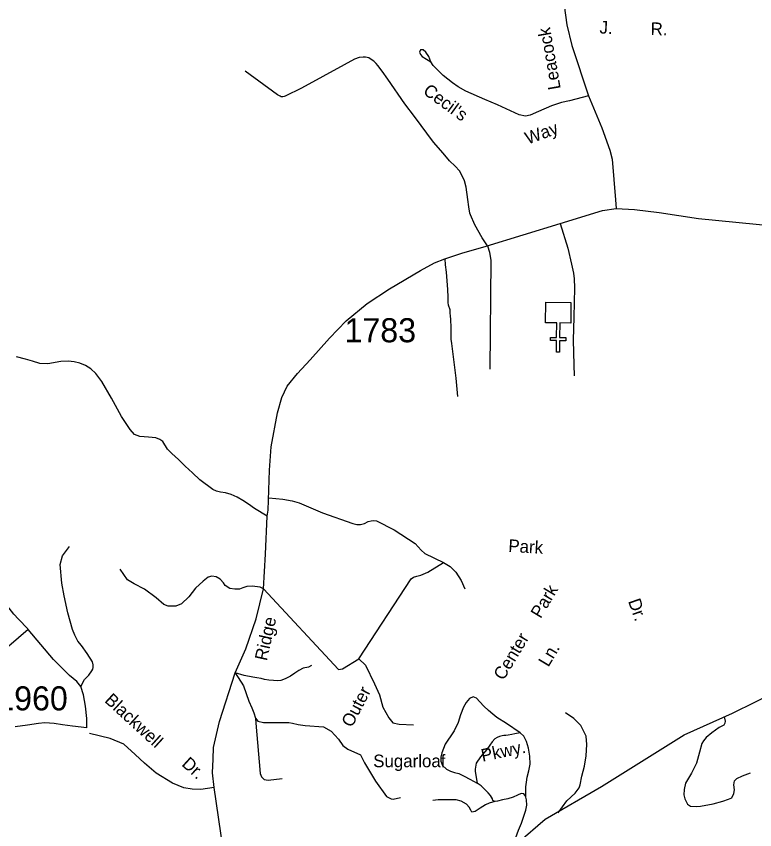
# Model space of a CAD drawing. Extents: x 884530 to 1028605, y 526725 to 653634.
# Drawn here: x 996441 to 1000281, y 601215 to 605441 of the extents above; entities that cross this region are included whole.
import ezdxf

# ---------------------------------------------------------------- set-up
doc = ezdxf.new("R2010")
doc.units = 0
for name, color, linetype in [('Exist Cultural Church CELL', 7, 'Continuous'), ('Exist Road Non-System Type 51', 7, 'Continuous'), ('Exist Road Non-System Type 51 Label', 7, 'Continuous'), ('Exist Road Secondary Type 51 Attributed', 7, 'Continuous'), ('Exist Road Secondary Type 51 Label', 7, 'Continuous'), ('Exist Road Secondary Type 51 Number Label', 7, 'Continuous')]:
    doc.layers.add(name, color=color, linetype=linetype)

msp = doc.modelspace()

# ---------------------------------------------------------------- linework, layer by layer
at = {"layer": 'Exist Cultural Church CELL'}
msp.add_lwpolyline([(999324.4, 603847.4), (999267.4, 603847.7), (999266.8, 603771.5), (999298.8, 603771.3), (999298.7, 603755.3), (999266.7, 603755.6), (999266.3, 603695.4), (999250.2, 603695.6), (999250.7, 603755.7), (999218.7, 603755.9), (999218.8, 603771.9), (999250.8, 603771.7), (999251.4, 603847.8), (999193.7, 603848.4), (999194.6, 603954.8), (999325.2, 603953.8)], close=True, dxfattribs=at)
at = {"layer": 'Exist Road Non-System Type 51'}
for points in [[(999417.6, 605028.2), (999317.9, 605001.8), (999275.8, 604992.6), (999224, 604975.1), (999156.5, 604946.6), (999114, 604926.9), (999089.7, 604921.4), (999056.1, 604928.7), (998943.2, 604980.5), (998877.8, 605008.7), (998778.7, 605051.4), (998739.6, 605075.1), (998709.6, 605095.1), (998660.5, 605133.3), (998608.7, 605186), (998597.4, 605203.9), (998585.9, 605232.4), (998571.4, 605254.2), (998556.8, 605266.9), (998544.1, 605266), (998538.6, 605255.1), (998543.2, 605242.4), (998552.3, 605231.4), (998597.4, 605203.9)], [(998890.9, 604247.9), (998864.6, 604289.6), (998825.2, 604356.9), (998802.9, 604409.3), (998799.6, 604418.1), (998795, 604451.8), (998790.2, 604488.3), (998779.9, 604552.8), (998771.6, 604585.5), (998761.2, 604607.9), (998745.8, 604637.3), (998724.3, 604662.6), (998694.5, 604690.5), (998660.9, 604729.9), (998611.2, 604787.8), (998511.8, 604921), (998462.2, 604985.5), (998373, 605115), (998343.9, 605155.1), (998321.5, 605185), (998313.6, 605195.7), (998300.5, 605207), (998287.5, 605216.3), (998274.3, 605224.8), (998256.6, 605228.5), (998244.4, 605229.4), (998223.9, 605226.6), (998200.5, 605218.2), (998147.2, 605189.2), (997924.7, 605066.8), (997840.2, 605026.1), (997834.6, 605024.3), (997827.1, 605022.4), (997818.4, 605022.8), (997813.1, 605025.2), (997800, 605032.7), (997631.7, 605155.1)], [(999269, 604365), (999309.5, 604236.6), (999328.6, 604152.5), (999338.6, 604105.9), (999343.1, 604076.8), (999343.5, 604030.2), (999341.2, 603877.3), (999337.4, 603757.5), (999341.2, 603629.7), (999342.8, 603573.1)], [(998890.9, 604247.9), (998902.7, 604215.2), (998908.9, 604171.6), (998904.1, 603607.7)], [(998669, 604181.5), (998671.3, 604149.3), (998677.2, 604112), (998683.1, 604021.1), (998684.9, 603981), (998684.9, 603952.6), (998686.9, 603941.7), (998695.7, 603918.3), (998695.7, 603898.7), (998697.8, 603884.5), (998698.7, 603865), (998701.7, 603824.8), (998701.7, 603763.1), (998703.6, 603741.6), (998727.1, 603561), (998735, 603465.6)], [(997746.2, 602843.5), (997680, 602884.1), (997648.5, 602905.4), (997619.4, 602924.6), (997590.6, 602942.5), (997558.8, 602956.9), (997528.8, 602964.7), (997504, 602968.6), (997482.4, 602972.9), (997462.8, 602981.7), (997395.3, 603032.1), (997358.2, 603069.2), (997318.9, 603104.3), (997285.8, 603138.7), (997250.5, 603169.4), (997227.2, 603191.9), (997203.8, 603231.8), (997187.4, 603242.3), (997167.5, 603250.5), (997128.7, 603254), (997083.5, 603257.1), (997056.1, 603267.5), (997033.3, 603293.9), (996989.3, 603362.4), (996936.6, 603456.8), (996885.5, 603543.5), (996854.4, 603585.1), (996829.3, 603609.1), (996801.2, 603626.1), (996772.4, 603638.4), (996742.6, 603645.5), (996710.9, 603649), (996673.4, 603647.8), (996606, 603635.5), (996563.9, 603636.7), (996525.2, 603649), (996488.8, 603658.9), (996442.6, 603671.9)], [(997753.8, 602938.9), (997826.7, 602932.9), (997875.6, 602923), (997912.8, 602913.9), (998033.8, 602861.7), (998191.9, 602805.5), (998211.8, 602801.3), (998230.9, 602801.3), (998251.6, 602806.3), (998270.6, 602815.4), (998286.3, 602820.3), (998298.7, 602822), (998313.7, 602818.7), (998406.8, 602773.3), (998515.5, 602700.9), (998545.9, 602666.4), (998566.2, 602650.1), (998662.7, 602602.4)], [(996500.8, 602258.6), (996452.9, 602308.7), (996428.4, 602334.3), (996393, 602381.9), (996363.7, 602449.1), (996347.8, 602515), (996303.5, 602833.2)], [(996777.3, 601958.9), (996796.5, 601995.5), (996818.8, 602017.4), (996834.9, 602039.8), (996838.9, 602049.6), (996840.7, 602056.8), (996842, 602070.5), (996837.1, 602087.1), (996810.8, 602130.4), (996780.8, 602171.9), (996761, 602194.5), (996745.5, 602224.9), (996733.3, 602255), (996708.8, 602340.8), (996689.9, 602429.4), (996677.7, 602496.3), (996670.2, 602593.3), (996682.4, 602638.4), (996717.8, 602686.1)], [(998222.7, 602102.4), (998494.5, 602518.5), (998507.5, 602527.4), (998523.7, 602532.5), (998545.1, 602537.6), (998581.7, 602553), (998662.7, 602602.4)], [(998662.7, 602602.4), (998696.9, 602583), (998727.7, 602552.3), (998754.5, 602510.1), (998773.7, 602465.9)], [(997726.7, 602466.3), (997709.9, 602474.8), (997668.7, 602480.3), (997640.2, 602478.5), (997619.3, 602472.1), (997601.7, 602464), (997577.5, 602465.2), (997551.1, 602468), (997527.5, 602484.1), (997518.1, 602498.2), (997501.2, 602517), (997480.5, 602528.3), (997457.9, 602531.2), (997439, 602526.4), (997413.8, 602506.9), (997372.5, 602469.3), (997338.3, 602423.9), (997299.7, 602388.6), (997270.8, 602376.9), (997251.5, 602375.7), (997230.8, 602376.2), (997209.1, 602385.1), (997169.5, 602420), (997108.2, 602465.2), (997054.6, 602491.6), (997020.6, 602513.3), (996981.1, 602567.9)], [(997726.7, 602466.3), (998117.3, 602046.8), (998138.3, 602049.9), (998222.7, 602102.4)], [(996503.6, 602255.2), (996312.3, 602092.1), (996281.5, 602072.4), (996275.8, 602068.8), (996267, 602064.4), (996258.8, 602061.3), (996249, 602058.6), (996235.5, 602054.8), (996223.9, 602052.2), (996212.5, 602050.8), (996204.2, 602050.1), (996195.2, 602050), (996186.9, 602050.2), (996179.8, 602051.1), (996171.8, 602052.2), (996153.1, 602056.7), (996139.8, 602060), (996125.4, 602066.6), (996115.5, 602073.3), (996107.9, 602081), (996105.6, 602093.2), (996105.6, 602103.1), (996105.6, 602144.1)], [(996777.3, 601958.9), (996756, 601984.4), (996718.6, 602016.4), (996634.7, 602098.4), (996503.6, 602255.2), (996500.8, 602258.6)], [(997977.1, 602068.5), (997961.6, 602059.8), (997933, 602053.7), (997910.3, 602042.4), (997890.6, 602027.4), (997866.6, 602011.7), (997840.4, 601999.1), (997816.9, 601990.4), (997798.6, 601988.6), (997778.9, 601989.7), (997754.5, 601992), (997731.4, 601995.5), (997714, 602000.1), (997692, 602003.6), (997672.3, 602007.1), (997626, 602016.2), (997580, 602029.1)], [(998222.7, 602102.4), (998257, 602069.1), (998303.7, 601973.5), (998329.3, 601915.2), (998348, 601852.2), (998378.3, 601796.2), (998399.3, 601770.6), (998431.9, 601763.6), (998506.6, 601758.9)], [(997580, 602029.1), (997622.8, 601962.1), (997651.2, 601882), (997666.5, 601847.5), (997676.6, 601822.2), (997685.2, 601794.7)], [(996809, 601743.6), (996807.9, 601747.7), (996807.7, 601793.3), (996801.1, 601856.5), (996791, 601915.4), (996777.3, 601958.9)], [(999061.5, 601718.1), (998990, 601767.4), (998940.2, 601797.9), (998918.6, 601815), (998897.6, 601834.1), (998872.5, 601857.1), (998851.5, 601879.1), (998833.7, 601897.7), (998816.6, 601905.1), (998798.8, 601895.9), (998781.5, 601875.5), (998767.5, 601851.7), (998751.3, 601811.2), (998738.3, 601771.3), (998718.3, 601727.7), (998701.1, 601702.1), (998684.9, 601680.7), (998671.1, 601658.8), (998662, 601637.3), (998654.8, 601614.3), (998648.9, 601592.2), (998648.6, 601570.4), (998658.5, 601548.2), (998677.8, 601529.5), (998700, 601518.1), (998720.7, 601512.2), (998741.9, 601506.4), (998771.1, 601493.4), (998799, 601478), (998837.8, 601457.2)], [(999258.6, 601302.2), (999304.2, 601365.6), (999347.2, 601404.4), (999368.1, 601432.7), (999373.4, 601448.6), (999382.8, 601492.5), (999395.4, 601544.9), (999403.9, 601598.3), (999409, 601657.1), (999403.9, 601701), (999376.5, 601756.6), (999340.9, 601793.3), (999296.8, 601821.6)], [(996809, 601743.6), (996733.3, 601751.9), (996682.5, 601760), (996637.9, 601766.2), (996589.4, 601770.3), (996557.8, 601767.1), (996499.4, 601757.7), (996435.4, 601749.5)], [(997685.2, 601794.7), (997698, 601779.2), (997726.6, 601772.2), (997857.9, 601771.3), (997878.2, 601767.5), (997907.6, 601761.4), (997944.1, 601755.4), (998038.7, 601749.5), (998078.2, 601726.6), (998116.1, 601684.4), (998139.7, 601652.1), (998164.6, 601633.7), (998231.2, 601603.9), (998239.6, 601586.9), (998251.7, 601563), (998309.4, 601466.8), (998367.2, 601388), (998390.1, 601375.4), (998400.6, 601373.8), (998438.6, 601382.6)], [(997685.2, 601794.7), (997687.7, 601767.5), (997709.3, 601507), (997717.2, 601489.2), (997731.1, 601475.3), (997750.9, 601471.4), (997824.1, 601481.3)], [(1000121.5, 601801.9), (1000128.1, 601778.3), (1000125.3, 601767.9), (1000121, 601758), (1000097, 601745.8), (1000058, 601718.8), (1000029.4, 601694.4), (1000015.1, 601676.8), (1000006.3, 601662), (999993.7, 601618.1), (999978.8, 601560.5), (999952.6, 601508.4), (999921.3, 601456), (999913.6, 601424.4), (999913.1, 601395.9), (999916.9, 601375.1), (999931.2, 601347.1), (999946.7, 601336.3), (999976.5, 601335), (999999.7, 601337.6), (1000064.3, 601349.3), (1000116.1, 601362.2), (1000145.6, 601372.9), (1000161.5, 601381.1), (1000173, 601403.6), (1000175.6, 601421.6), (1000173, 601447.5), (1000175.6, 601469.4), (1000188.5, 601481.1), (1000216.9, 601495.3), (1000259.5, 601510.8)], [(999061.5, 601718.1), (999034.2, 601712), (999018.7, 601708.9), (998999.6, 601705.9), (998987.3, 601704.6), (998977.1, 601703.7), (998967.4, 601702.3), (998954.6, 601698.6), (998941.9, 601693.2), (998930.6, 601686.2), (998916.1, 601671.8), (998903.7, 601653.9), (998887.8, 601632), (998856, 601594), (998833.3, 601560.8), (998826.8, 601528.8), (998828.3, 601518.2), (998830, 601506.4), (998837.8, 601457.2)], [(999090.2, 601383.6), (999091.7, 601437.1), (999094.5, 601462.1), (999098.6, 601487.4), (999107, 601521.3), (999113.6, 601554.9), (999111.7, 601596), (999104, 601638.5), (999095, 601672.7), (999080.4, 601700.9), (999061.5, 601718.1)], [(998930, 601360.6), (998919.4, 601367.1), (998916.9, 601374.4), (998907.3, 601392.2), (998895.2, 601406.2), (998879.9, 601422), (998858, 601442.2), (998837.8, 601457.2)], [(999087.4, 601391.5), (999086.2, 601394.3), (999080.8, 601401.5), (999066.1, 601402.9), (999046.8, 601395), (999025.2, 601384.4), (998997.8, 601374.8), (998970.3, 601369.3)], [(999007.4, 601089.3), (999052, 601211.7), (999068.3, 601249.1), (999082.9, 601290), (999091.5, 601316.5), (999096.5, 601341.8), (999093.6, 601370.8), (999090.2, 601383.6), (999087.4, 601391.5)], [(998930, 601360.6), (998900.8, 601352.9), (998881, 601344), (998853.7, 601326.3), (998827.8, 601309.9), (998810.4, 601306.6), (998804.5, 601316), (998796.7, 601331.4), (998782.7, 601347), (998754.2, 601363.4), (998729.2, 601369.5), (998703.4, 601370.4), (998683.9, 601370.5), (998664.4, 601370.4), (998647.8, 601370), (998635.8, 601369.1), (998622, 601367.6), (998607, 601365.8)], [(998970.3, 601369.3), (998943.8, 601363.8), (998930, 601360.6)]]:
    msp.add_lwpolyline(points, dxfattribs=at)
at = {"layer": 'Exist Road Secondary Type 51 Attributed'}
for points in [[(999364.2, 606489.9), (999337.4, 606414.9), (999320.6, 606341.6), (999310.1, 606247.6), (999288.6, 605871.9), (999285.9, 605623.9), (999291.1, 605497.6), (999305, 605396.1), (999329.4, 605289.1), (999417.6, 605028.2), (999486.4, 604861.8), (999528.4, 604744.9), (999540.6, 604699), (999556.7, 604487.3), (999560.5, 604442.9)], [(997470, 601433.7), (997462.3, 601510.2), (997464.6, 601582), (997467.6, 601641.3), (997498.6, 601777.3), (997580, 602029.1), (997635.4, 602155.3), (997689.6, 602310.4), (997726.7, 602466.3), (997737, 602646.7), (997746.2, 602843.5), (997750.4, 602874.8), (997757.7, 603083.5), (997766.6, 603204.7), (997800.4, 603380.5), (997821.8, 603460.8), (997850.7, 603519.6), (997903.5, 603584.6), (997969.8, 603656.3), (998070.5, 603768), (998157.1, 603859), (998266.1, 603948.1), (998382.1, 604024.8), (998543.1, 604120.6), (998616.3, 604160.8), (998669, 604181.5), (998757.6, 604210.6), (998885.2, 604246.9), (999269, 604365), (999489.4, 604432.2), (999560.5, 604442.9)], [(999560.5, 604442.9), (999655.2, 604436.8), (999783.6, 604421.5), (999988.7, 604390.5), (1000816.5, 604308.8), (1000932.2, 604294.8), (1001305.2, 604256.5), (1001368.8, 604246.2), (1001873.6, 604197.4), (1002071, 604174.9), (1002155.7, 604178.4)], [(999050.5, 601147.5), (999192, 601269.6), (999485.1, 601438.6), (999914.9, 601707.8), (1000165.2, 601820.9), (1000405.2, 601938), (1000543.8, 601999), (1000629.8, 602118.3), (1000756.5, 602460.7), (1000886.8, 602740.9), (1000994.9, 602932.4), (1001072.6, 603062.8), (1001288.4, 603397.2), (1001418.7, 603608), (1001507.2, 603745.6), (1001548.8, 603831.6), (1001665.3, 603901), (1001840, 603975.9), (1002020.2, 604062), (1002103.4, 604098), (1002155.7, 604178.4)], [(997470, 601433.7), (997400.9, 601423.1), (997355.4, 601426.1), (997312.7, 601432.6), (997253.8, 601457.4), (997168.7, 601508.3), (997108.4, 601560), (997059, 601605.8), (997000.5, 601658.9), (996929.1, 601688.2), (996821.7, 601715.3)], [(997529.6, 599649), (997548.3, 599793.8), (997561, 599912.7), (997604.4, 600222.2), (997617.4, 600359.8), (997611.6, 600454.6), (997605.6, 600538.7), (997591, 600647.6), (997564.3, 600809.2), (997517.3, 601114.2), (997470, 601433.7)]]:
    msp.add_lwpolyline(points, dxfattribs=at)

# ---------------------------------------------------------------- texts
at = {"layer": 'Exist Road Non-System Type 51 Label'}
for s, rotation, p in [('J.', 358.1066, (999473.4, 605351.5)), ('R.', 358.5594, (999739.1, 605344)), ("Cecil's", 324.0528, (998551.8, 605042.3)), ('Way', 20.1416, (999101.2, 604773.9)), ('Park', 356.6309, (998998.6, 602658.5)), ('Park', 59.0574, (999167.8, 602308.3)), ('Dr.', 289.425, (999621.8, 602402.4)), ('Center', 59.0574, (998974.9, 601986.5)), ('Ln.', 59.0574, (999208, 602056.4)), ('Outer', 62.612, (998186.6, 601742.1)), ('Pkwy.', 11.7779, (998865.9, 601567.5))]:
    msp.add_text(s, height=65.62, rotation=rotation, dxfattribs=at).set_placement(p)
msp.add_text('Sugarloaf', height=65.62, dxfattribs=at).set_placement((998297.4, 601539.3))
at = {"layer": 'Exist Road Secondary Type 51 Label'}
for s, rotation, p in [('Leacock', 99.8936, (999272.8, 605064.9)), ('Ridge', 77.4255, (997744.3, 602088.8)), ('Blackwell', 317.5996, (996896.6, 601881.5)), ('Dr.', 317.7002, (997297.5, 601550.5))]:
    msp.add_text(s, height=65.62, rotation=rotation, dxfattribs=at).set_placement(p)
at = {"layer": 'Exist Road Secondary Type 51 Number Label'}
for s, p in [('1783', (998148.4, 603747.3)), ('1960', (996337.5, 601834.7))]:
    msp.add_text(s, height=125, dxfattribs=at).set_placement(p)

doc.saveas('drawing.dxf')
